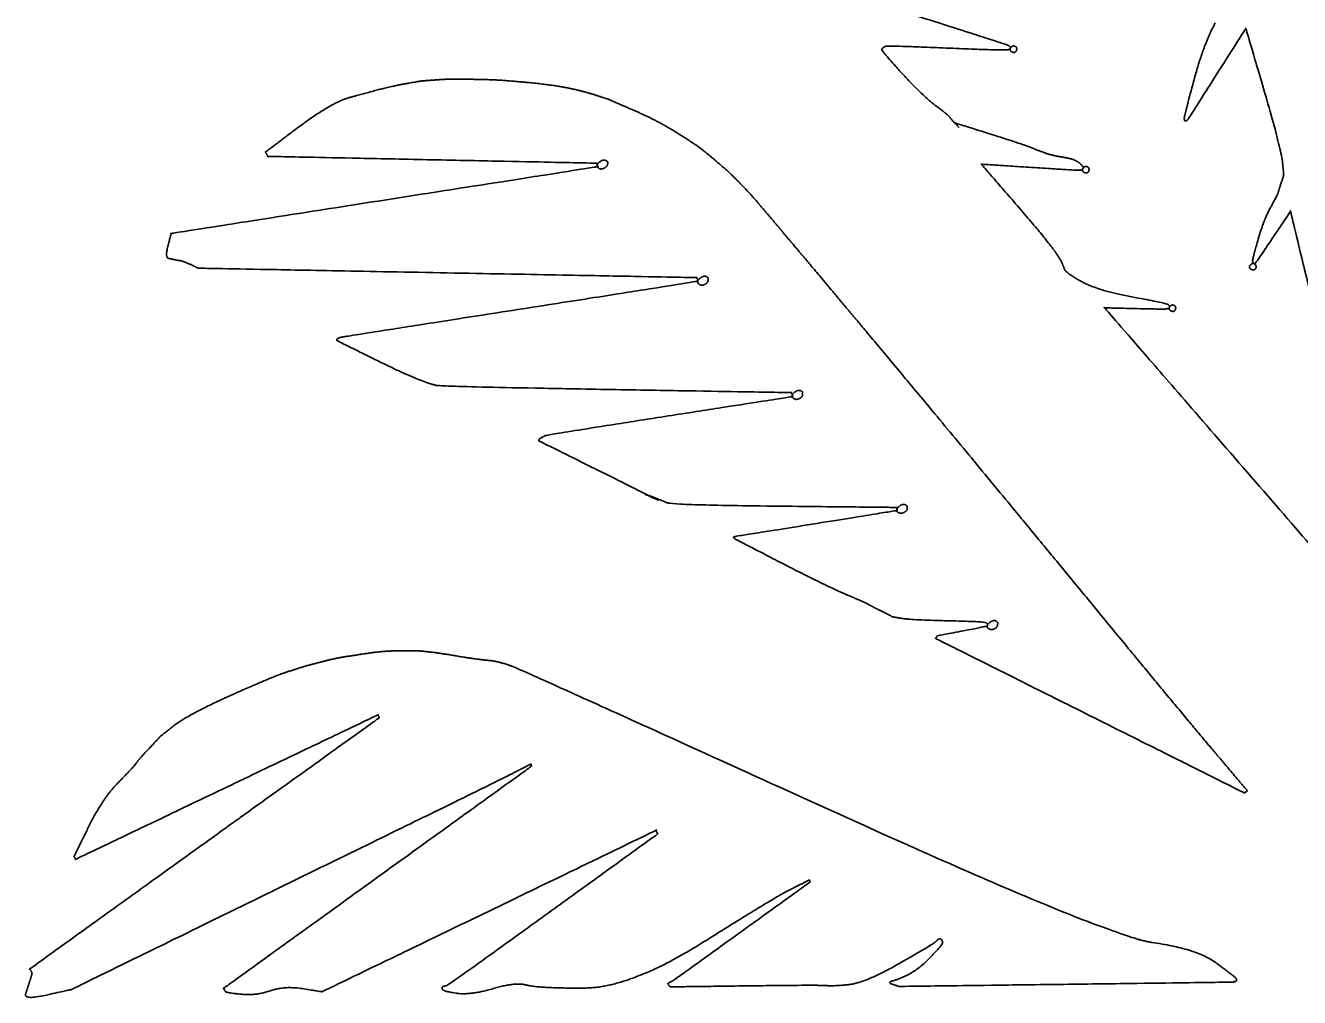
# Model space of a CAD drawing. Extents: x 2001876 to 2025694, y 804561 to 868938.
# Drawn here: x 2014435.68 to 2014456, y 825997.92 to 826013.41 of the extents above; entities that cross this region are included whole.
import ezdxf

# ---------------------------------------------------------------- set-up
doc = ezdxf.new("R2010")
doc.units = 0
doc.layers.add('Default', color=7, linetype='Continuous')

msp = doc.modelspace()

# ---------------------------------------------------------------- linework, layer by layer
at = {"layer": 'Default'}
for points in [[(2014451.368, 826013.09), (2014451.356, 826013.104), (2014449.057, 826013.832), (2014448.998, 826013.837)], [(2014454.654, 826013.455), (2014454.465, 826013.106), (2014454.154, 826011.943), (2014454.159, 826011.925)], [(2014454.216, 826011.914), (2014454.226, 826011.924), (2014455.143, 826013.369), (2014455.143, 826013.369)], [(2014455.143, 826013.369), (2014455.143, 826013.369), (2014455.793, 826011.157), (2014455.738, 826010.995)], [(2014450.207, 826012.128), (2014450.012, 826012.267), (2014449.321, 826013.021), (2014449.333, 826013.038)], [(2014449.333, 826013.038), (2014449.343, 826013.048), (2014449.347, 826013.05), (2014449.357, 826013.06)], [(2014449.357, 826013.06), (2014449.369, 826013.067), (2014449.379, 826013.077), (2014449.406, 826013.085)], [(2014449.406, 826013.085), (2014449.432, 826013.094), (2014451.304, 826013.016), (2014451.334, 826013.026)], [(2014451.334, 826013.026), (2014451.363, 826013.031), (2014451.385, 826013.037), (2014451.387, 826013.053)], [(2014451.387, 826013.053), (2014451.389, 826013.07), (2014451.383, 826013.072), (2014451.368, 826013.09)], [(2014451.42, 826012.989), (2014451.396, 826012.997), (2014451.377, 826013.033), (2014451.387, 826013.053)], [(2014451.387, 826013.053), (2014451.403, 826013.072), (2014451.429, 826013.091), (2014451.452, 826013.087)], [(2014451.485, 826013.022), (2014451.481, 826013), (2014451.445, 826012.981), (2014451.42, 826012.989)], [(2014451.452, 826013.087), (2014451.476, 826013.079), (2014451.493, 826013.047), (2014451.485, 826013.022)], [(2014441.734, 826012.485), (2014441.964, 826012.526), (2014442.027, 826012.533), (2014442.199, 826012.545)], [(2014442.199, 826012.545), (2014442.372, 826012.558), (2014442.514, 826012.559), (2014442.767, 826012.557)], [(2014442.767, 826012.557), (2014443.019, 826012.554), (2014443.381, 826012.536), (2014443.715, 826012.503)], [(2014443.715, 826012.503), (2014444.049, 826012.471), (2014444.542, 826012.378), (2014444.769, 826012.305)], [(2014440.84, 826012.264), (2014441.136, 826012.345), (2014441.505, 826012.443), (2014441.734, 826012.485)], [(2014444.769, 826012.305), (2014444.995, 826012.233), (2014444.997, 826012.229), (2014445.216, 826012.132)], [(2014439.503, 826011.395), (2014439.503, 826011.395), (2014440.547, 826012.179), (2014440.84, 826012.264)], [(2014445.216, 826012.132), (2014445.437, 826012.041), (2014445.846, 826011.843), (2014446.088, 826011.691)], [(2014450.553, 826011.805), (2014450.443, 826011.917), (2014450.398, 826011.986), (2014450.207, 826012.128)], [(2014454.159, 826011.925), (2014454.167, 826011.909), (2014454.163, 826011.897), (2014454.175, 826011.893)], [(2014454.175, 826011.893), (2014454.188, 826011.889), (2014454.206, 826011.903), (2014454.216, 826011.914)], [(2014446.088, 826011.691), (2014446.336, 826011.538), (2014446.546, 826011.38), (2014446.702, 826011.246)], [(2014451.687, 826011.479), (2014451.522, 826011.542), (2014450.509, 826011.859), (2014450.509, 826011.859)], [(2014450.509, 826011.859), (2014450.509, 826011.859), (2014450.577, 826011.776), (2014450.553, 826011.805)], [(2014439.511, 826011.389), (2014439.511, 826011.389), (2014439.503, 826011.395), (2014439.503, 826011.395)], [(2014439.542, 826011.328), (2014439.542, 826011.328), (2014439.511, 826011.389), (2014439.511, 826011.389)], [(2014444.786, 826011.219), (2014444.786, 826011.219), (2014439.542, 826011.328), (2014439.542, 826011.328)], [(2014452.2, 826011.319), (2014452.061, 826011.34), (2014451.855, 826011.412), (2014451.687, 826011.479)], [(2014452.502, 826011.209), (2014452.469, 826011.243), (2014452.344, 826011.296), (2014452.2, 826011.319)], [(2014438.002, 826010.099), (2014438.002, 826010.099), (2014444.805, 826011.163), (2014444.805, 826011.163)], [(2014444.799, 826011.195), (2014444.799, 826011.195), (2014444.786, 826011.219), (2014444.786, 826011.219)], [(2014444.832, 826011.131), (2014444.802, 826011.151), (2014444.795, 826011.173), (2014444.799, 826011.195)], [(2014444.799, 826011.195), (2014444.807, 826011.22), (2014444.898, 826011.282), (2014444.928, 826011.262)], [(2014444.805, 826011.163), (2014444.805, 826011.163), (2014444.799, 826011.195), (2014444.799, 826011.195)], [(2014444.962, 826011.197), (2014444.958, 826011.165), (2014444.865, 826011.117), (2014444.832, 826011.131)], [(2014444.928, 826011.262), (2014444.961, 826011.248), (2014444.967, 826011.236), (2014444.962, 826011.197)], [(2014446.702, 826011.246), (2014446.858, 826011.111), (2014446.895, 826011.079), (2014447.064, 826010.911)], [(2014450.924, 826011.203), (2014450.924, 826011.203), (2014452.475, 826011.103), (2014452.493, 826011.107)], [(2014452.12, 826009.778), (2014452.012, 826009.948), (2014450.924, 826011.203), (2014450.924, 826011.203)], [(2014452.493, 826011.107), (2014452.511, 826011.111), (2014452.532, 826011.112), (2014452.542, 826011.132)], [(2014452.542, 826011.132), (2014452.552, 826011.152), (2014452.533, 826011.179), (2014452.502, 826011.209)], [(2014452.575, 826011.067), (2014452.551, 826011.075), (2014452.528, 826011.109), (2014452.542, 826011.132)], [(2014452.542, 826011.132), (2014452.558, 826011.151), (2014452.582, 826011.173), (2014452.606, 826011.165)], [(2014452.64, 826011.101), (2014452.632, 826011.076), (2014452.6, 826011.06), (2014452.575, 826011.067)], [(2014452.606, 826011.165), (2014452.631, 826011.158), (2014452.644, 826011.123), (2014452.64, 826011.101)], [(2014447.064, 826010.911), (2014447.229, 826010.74), (2014447.404, 826010.539), (2014447.683, 826010.207)], [(2014455.738, 826010.995), (2014455.679, 826010.832), (2014455.654, 826010.722), (2014455.537, 826010.513)], [(2014455.537, 826010.513), (2014455.424, 826010.306), (2014455.246, 826009.677), (2014455.251, 826009.659)], [(2014455.855, 826010.452), (2014455.855, 826010.452), (2014457.488, 826003.696), (2014457.488, 826003.696)], [(2014455.3, 826009.633), (2014455.312, 826009.64), (2014455.855, 826010.452), (2014455.855, 826010.452)], [(2014437.963, 826009.7), (2014437.901, 826009.709), (2014438.002, 826010.099), (2014438.002, 826010.099)], [(2014447.683, 826010.207), (2014447.962, 826009.875), (2014448.22, 826009.573), (2014448.754, 826008.933)], [(2014438.15, 826009.664), (2014438.089, 826009.673), (2014438.026, 826009.686), (2014437.963, 826009.7)], [(2014438.436, 826009.545), (2014438.436, 826009.545), (2014438.213, 826009.65), (2014438.15, 826009.664)], [(2014452.518, 826009.334), (2014452.256, 826009.475), (2014452.229, 826009.615), (2014452.12, 826009.778)], [(2014455.251, 826009.659), (2014455.253, 826009.635), (2014455.255, 826009.621), (2014455.272, 826009.619)], [(2014446.377, 826009.395), (2014446.377, 826009.395), (2014438.436, 826009.545), (2014438.436, 826009.545)], [(2014455.24, 826009.521), (2014455.216, 826009.529), (2014455.193, 826009.563), (2014455.207, 826009.585)], [(2014455.207, 826009.585), (2014455.219, 826009.602), (2014455.249, 826009.623), (2014455.272, 826009.619)], [(2014455.305, 826009.554), (2014455.297, 826009.53), (2014455.261, 826009.511), (2014455.24, 826009.521)], [(2014455.272, 826009.619), (2014455.284, 826009.615), (2014455.294, 826009.625), (2014455.3, 826009.633)], [(2014455.272, 826009.619), (2014455.292, 826009.609), (2014455.309, 826009.577), (2014455.305, 826009.554)], [(2014440.732, 826008.447), (2014440.778, 826008.456), (2014446.366, 826009.328), (2014446.378, 826009.334)], [(2014446.402, 826009.347), (2014446.41, 826009.351), (2014446.377, 826009.395), (2014446.377, 826009.395)], [(2014446.378, 826009.334), (2014446.39, 826009.34), (2014446.394, 826009.342), (2014446.402, 826009.347)], [(2014446.436, 826009.282), (2014446.407, 826009.298), (2014446.399, 826009.324), (2014446.402, 826009.347)], [(2014446.402, 826009.347), (2014446.412, 826009.367), (2014446.499, 826009.427), (2014446.532, 826009.413)], [(2014446.565, 826009.349), (2014446.563, 826009.312), (2014446.471, 826009.264), (2014446.436, 826009.282)], [(2014446.532, 826009.413), (2014446.566, 826009.395), (2014446.569, 826009.381), (2014446.565, 826009.349)], [(2014453.905, 826008.965), (2014453.884, 826008.985), (2014452.778, 826009.187), (2014452.518, 826009.334)], [(2014448.754, 826008.933), (2014449.293, 826008.295), (2014451.773, 826005.302), (2014453.273, 826003.477)], [(2014457.439, 826003.671), (2014457.439, 826003.671), (2014452.889, 826008.912), (2014452.889, 826008.912)], [(2014452.889, 826008.912), (2014452.889, 826008.912), (2014453.847, 826008.889), (2014453.869, 826008.895)], [(2014453.869, 826008.895), (2014453.888, 826008.9), (2014453.922, 826008.902), (2014453.926, 826008.925)], [(2014453.926, 826008.925), (2014453.928, 826008.941), (2014453.92, 826008.947), (2014453.905, 826008.965)], [(2014453.959, 826008.86), (2014453.935, 826008.868), (2014453.912, 826008.902), (2014453.926, 826008.925)], [(2014453.926, 826008.925), (2014453.938, 826008.941), (2014453.968, 826008.962), (2014453.987, 826008.956)], [(2014454.02, 826008.891), (2014454.016, 826008.869), (2014453.98, 826008.85), (2014453.959, 826008.86)], [(2014453.987, 826008.956), (2014454.011, 826008.948), (2014454.028, 826008.916), (2014454.02, 826008.891)], [(2014440.643, 826008.402), (2014440.639, 826008.41), (2014440.685, 826008.439), (2014440.732, 826008.447)], [(2014440.649, 826008.389), (2014440.645, 826008.398), (2014440.645, 826008.398), (2014440.643, 826008.402)], [(2014441.762, 826007.848), (2014441.652, 826007.894), (2014440.651, 826008.385), (2014440.649, 826008.389)], [(2014441.983, 826007.758), (2014441.907, 826007.785), (2014441.873, 826007.803), (2014441.762, 826007.848)], [(2014442.224, 826007.677), (2014442.14, 826007.701), (2014442.061, 826007.726), (2014441.983, 826007.758)], [(2014447.891, 826007.561), (2014447.891, 826007.561), (2014442.302, 826007.656), (2014442.224, 826007.677)], [(2014443.969, 826006.874), (2014443.997, 826006.888), (2014447.914, 826007.497), (2014447.914, 826007.497)], [(2014447.91, 826007.525), (2014447.91, 826007.525), (2014447.891, 826007.561), (2014447.891, 826007.561)], [(2014447.943, 826007.46), (2014447.915, 826007.476), (2014447.906, 826007.503), (2014447.91, 826007.525)], [(2014447.91, 826007.525), (2014447.918, 826007.55), (2014448.006, 826007.606), (2014448.039, 826007.592)], [(2014447.914, 826007.497), (2014447.914, 826007.497), (2014447.91, 826007.525), (2014447.91, 826007.525)], [(2014448.072, 826007.527), (2014448.071, 826007.491), (2014447.978, 826007.443), (2014447.943, 826007.46)], [(2014448.039, 826007.592), (2014448.074, 826007.574), (2014448.074, 826007.564), (2014448.072, 826007.527)], [(2014443.868, 826006.791), (2014443.868, 826006.791), (2014443.868, 826006.821), (2014443.888, 826006.832)], [(2014443.888, 826006.832), (2014443.916, 826006.846), (2014443.94, 826006.859), (2014443.969, 826006.874)], [(2014445.767, 826005.847), (2014445.767, 826005.847), (2014443.868, 826006.791), (2014443.868, 826006.791)], [(2014445.597, 826005.928), (2014445.507, 826005.964), (2014445.767, 826005.847), (2014445.767, 826005.847)], [(2014445.912, 826005.804), (2014445.808, 826005.847), (2014445.704, 826005.891), (2014445.597, 826005.928)], [(2014449.567, 826005.73), (2014449.567, 826005.73), (2014446.018, 826005.767), (2014445.912, 826005.804)], [(2014446.993, 826005.266), (2014447.003, 826005.267), (2014449.582, 826005.681), (2014449.582, 826005.681)], [(2014449.58, 826005.706), (2014449.58, 826005.706), (2014449.567, 826005.73), (2014449.567, 826005.73)], [(2014449.613, 826005.641), (2014449.579, 826005.659), (2014449.57, 826005.685), (2014449.58, 826005.706)], [(2014449.58, 826005.706), (2014449.588, 826005.73), (2014449.674, 826005.79), (2014449.709, 826005.772)], [(2014449.582, 826005.681), (2014449.582, 826005.681), (2014449.58, 826005.706), (2014449.58, 826005.706)], [(2014449.743, 826005.708), (2014449.735, 826005.673), (2014449.646, 826005.627), (2014449.613, 826005.641)], [(2014449.709, 826005.772), (2014449.738, 826005.756), (2014449.744, 826005.744), (2014449.743, 826005.708)], [(2014446.972, 826005.256), (2014446.974, 826005.262), (2014446.985, 826005.262), (2014446.993, 826005.266)], [(2014446.983, 826005.236), (2014446.979, 826005.244), (2014446.97, 826005.25), (2014446.972, 826005.256)], [(2014448.802, 826004.327), (2014448.524, 826004.44), (2014446.993, 826005.226), (2014446.983, 826005.236)], [(2014449.35, 826004.068), (2014449.209, 826004.133), (2014449.082, 826004.211), (2014448.802, 826004.327)], [(2014449.657, 826003.96), (2014449.496, 826003.984), (2014449.488, 826004), (2014449.35, 826004.068)], [(2014451.002, 826003.891), (2014450.987, 826003.909), (2014449.818, 826003.935), (2014449.657, 826003.96)], [(2014450.22, 826003.682), (2014450.22, 826003.682), (2014450.946, 826003.821), (2014450.972, 826003.83)], [(2014450.972, 826003.83), (2014451.001, 826003.834), (2014451.019, 826003.839), (2014451.021, 826003.855)], [(2014451.021, 826003.855), (2014451.025, 826003.867), (2014451.016, 826003.873), (2014451.002, 826003.891)], [(2014451.054, 826003.79), (2014451.025, 826003.806), (2014451.013, 826003.83), (2014451.021, 826003.855)], [(2014451.021, 826003.855), (2014451.031, 826003.875), (2014451.117, 826003.935), (2014451.15, 826003.922)], [(2014451.183, 826003.857), (2014451.182, 826003.82), (2014451.089, 826003.772), (2014451.054, 826003.79)], [(2014451.15, 826003.922), (2014451.181, 826003.902), (2014451.187, 826003.89), (2014451.183, 826003.857)], [(2014455.117, 826001.179), (2014455.117, 826001.179), (2014450.196, 826003.639), (2014450.196, 826003.639)], [(2014450.196, 826003.639), (2014450.196, 826003.639), (2014450.22, 826003.682), (2014450.22, 826003.682)], [(2014450.22, 826003.682), (2014450.22, 826003.682), (2014450.22, 826003.682), (2014450.22, 826003.682)], [(2014440.356, 826003.255), (2014440.548, 826003.308), (2014440.782, 826003.352), (2014441.015, 826003.385)], [(2014441.015, 826003.385), (2014441.242, 826003.421), (2014441.537, 826003.445), (2014441.732, 826003.443)], [(2014441.732, 826003.443), (2014441.932, 826003.444), (2014442.001, 826003.438), (2014442.19, 826003.418)], [(2014442.19, 826003.418), (2014442.378, 826003.392), (2014442.681, 826003.339), (2014442.852, 826003.315)], [(2014453.273, 826003.477), (2014454.214, 826002.335), (2014455.168, 826001.211), (2014455.168, 826001.211)], [(2014439.853, 826003.108), (2014440.105, 826003.187), (2014440.161, 826003.206), (2014440.356, 826003.255)], [(2014442.852, 826003.315), (2014443.028, 826003.293), (2014443.139, 826003.284), (2014443.233, 826003.261)], [(2014443.233, 826003.261), (2014443.327, 826003.237), (2014443.333, 826003.236), (2014443.427, 826003.202)], [(2014443.427, 826003.202), (2014443.525, 826003.171), (2014452.917, 825998.898), (2014453.637, 825998.794)], [(2014438.06, 826002.26), (2014438.28, 826002.43), (2014439.6, 826003.024), (2014439.853, 826003.108)], [(2014441.298, 826002.421), (2014441.298, 826002.421), (2014436.479, 826000.119), (2014436.479, 826000.119)], [(2014439.013, 826000.72), (2014439.013, 826000.72), (2014441.321, 826002.376), (2014441.321, 826002.376)], [(2014441.302, 826002.413), (2014441.302, 826002.413), (2014441.298, 826002.421), (2014441.298, 826002.421)], [(2014441.321, 826002.376), (2014441.321, 826002.376), (2014441.302, 826002.413), (2014441.302, 826002.413)], [(2014437.65, 826001.885), (2014437.795, 826002.041), (2014437.841, 826002.091), (2014438.06, 826002.26)], [(2014437.151, 826001.336), (2014437.4, 826001.587), (2014437.5, 826001.73), (2014437.65, 826001.885)], [(2014438.839, 825998.062), (2014438.839, 825998.062), (2014443.746, 826001.602), (2014443.746, 826001.602)], [(2014443.73, 826001.634), (2014443.608, 826001.571), (2014443.483, 826001.507), (2014443.362, 826001.444)], [(2014443.746, 826001.602), (2014443.746, 826001.602), (2014443.746, 826001.642), (2014443.73, 826001.634)], [(2014443.362, 826001.444), (2014443.237, 826001.38), (2014436.413, 825998.044), (2014436.413, 825998.044)], [(2014436.452, 826000.162), (2014436.452, 826000.162), (2014436.906, 826001.086), (2014437.151, 826001.336)], [(2014455.15, 826001.196), (2014455.15, 826001.196), (2014455.117, 826001.179), (2014455.117, 826001.179)], [(2014455.168, 826001.211), (2014455.168, 826001.211), (2014455.15, 826001.196), (2014455.15, 826001.196)], [(2014435.744, 825998.369), (2014435.744, 825998.369), (2014439.013, 826000.72), (2014439.013, 826000.72)], [(2014445.736, 826000.581), (2014445.736, 826000.581), (2014440.408, 825998.007), (2014440.408, 825998.007)], [(2014442.397, 825998.107), (2014442.422, 825998.11), (2014445.761, 826000.523), (2014445.761, 826000.523)], [(2014445.74, 826000.563), (2014445.74, 826000.563), (2014445.736, 826000.581), (2014445.736, 826000.581)], [(2014445.761, 826000.523), (2014445.761, 826000.523), (2014445.74, 826000.563), (2014445.74, 826000.563)], [(2014436.46, 826000.156), (2014436.458, 826000.16), (2014436.458, 826000.16), (2014436.452, 826000.162)], [(2014436.479, 826000.119), (2014436.479, 826000.119), (2014436.46, 826000.156), (2014436.46, 826000.156)], [(2014446.002, 825998.181), (2014446.026, 825998.194), (2014448.189, 825999.754), (2014448.189, 825999.754)], [(2014448.172, 825999.786), (2014448.035, 825999.716), (2014447.964, 825999.684), (2014447.756, 825999.572)], [(2014448.189, 825999.754), (2014448.189, 825999.754), (2014448.188, 825999.795), (2014448.172, 825999.786)], [(2014447.756, 825999.572), (2014447.552, 825999.461), (2014445.33, 825998.075), (2014444.598, 825998.066)], [(2014450.175, 825998.789), (2014450.129, 825998.75), (2014449.053, 825998.138), (2014448.787, 825998.118)], [(2014449.494, 825998.176), (2014449.822, 825998.264), (2014450.316, 825998.764), (2014450.308, 825998.79)], [(2014450.28, 825998.843), (2014450.256, 825998.861), (2014450.218, 825998.826), (2014450.175, 825998.789)], [(2014450.308, 825998.79), (2014450.297, 825998.821), (2014450.305, 825998.825), (2014450.28, 825998.843)], [(2014453.637, 825998.794), (2014454.358, 825998.695), (2014454.967, 825998.247), (2014454.976, 825998.231)], [(2014435.77, 825998.25), (2014435.792, 825998.307), (2014435.744, 825998.369), (2014435.744, 825998.369)], [(2014435.68, 825997.968), (2014435.709, 825998.06), (2014435.741, 825998.158), (2014435.77, 825998.25)], [(2014440.408, 825998.007), (2014440.408, 825998.007), (2014439.811, 825998.103), (2014439.582, 825998.021)], [(2014442.325, 825998.07), (2014442.324, 825998.09), (2014442.371, 825998.099), (2014442.397, 825998.107)], [(2014444.598, 825998.066), (2014443.864, 825998.061), (2014443.489, 825998.164), (2014443.13, 825998.055)], [(2014445.965, 825998.085), (2014445.965, 825998.085), (2014445.913, 825998.135), (2014445.933, 825998.146)], [(2014445.933, 825998.146), (2014445.958, 825998.158), (2014445.978, 825998.169), (2014446.002, 825998.181)], [(2014448.264, 825998.11), (2014448.089, 825998.112), (2014445.965, 825998.085), (2014445.965, 825998.085)], [(2014448.787, 825998.118), (2014448.527, 825998.097), (2014448.439, 825998.108), (2014448.264, 825998.11)], [(2014449.609, 825998.092), (2014449.609, 825998.092), (2014449.423, 825998.155), (2014449.494, 825998.176)], [(2014454.94, 825998.161), (2014454.916, 825998.159), (2014449.609, 825998.092), (2014449.609, 825998.092)], [(2014454.996, 825998.191), (2014454.995, 825998.174), (2014454.962, 825998.168), (2014454.94, 825998.161)], [(2014454.976, 825998.231), (2014454.99, 825998.213), (2014454.996, 825998.211), (2014454.996, 825998.191)], [(2014436.413, 825998.044), (2014436.413, 825998.044), (2014435.653, 825997.872), (2014435.68, 825997.968)], [(2014438.841, 825998.058), (2014438.841, 825998.058), (2014438.839, 825998.062), (2014438.839, 825998.062)], [(2014438.864, 825998.014), (2014438.85, 825998.032), (2014438.849, 825998.042), (2014438.841, 825998.058)], [(2014439.582, 825998.021), (2014439.355, 825997.945), (2014438.877, 825997.99), (2014438.864, 825998.014)], [(2014442.343, 825998.033), (2014442.331, 825998.047), (2014442.325, 825998.049), (2014442.325, 825998.07)], [(2014443.13, 825998.055), (2014442.769, 825997.951), (2014442.354, 825998.013), (2014442.343, 825998.033)]]:
    msp.add_open_spline(points, degree=2, dxfattribs=at)

doc.saveas('drawing.dxf')
